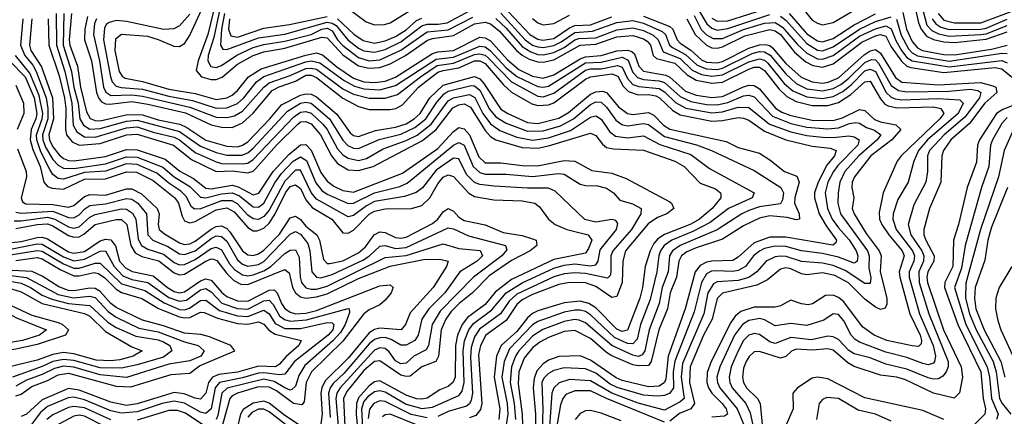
# Model space of a CAD drawing. Header units: inches. Extents: x 501365 to 657855, y 482276 to 547543.
# Tile 913 of 957: x 640524 to 644259, y 486782 to 488286. Entities that reach past the tile are written whole.
import ezdxf

# ---------------------------------------------------------------- set-up
doc = ezdxf.new("R2010")
doc.units = ezdxf.units.IN
doc.header["$MEASUREMENT"] = 0
doc.layers.add('A6448', color=7, linetype='Continuous')

msp = doc.modelspace()

# ---------------------------------------------------------------- linework, layer by layer
at = {"layer": 'A6448', "color": 5}
for points, elevation in [([(641276.6, 488463.4), (641170, 488228.4), (641146.3, 488193.7), (641130, 488183.6), (641110, 488184.1), (641050.3, 488210.3), (641010, 488222.5), (640910.1, 488229.9), (640888, 488212), (640884.7, 488170), (640902, 488090), (640912.7, 488072.7), (640924.8, 488064.8), (640990, 488052.4), (641090, 488023.3), (641190, 488006.3), (641270, 487984.1), (641310, 487989.5), (641330, 487999.7), (641350, 488017.5), (641392.6, 488070), (641439.7, 488100.3), (641610, 488152.3), (641650, 488160.2), (641672.4, 488152.4), (641727.1, 488107.1), (641790, 488064.4), (641830, 488050.6), (641870, 488048.2), (641910, 488053.6), (641950, 488068.9), (642090, 488158.2), (642110, 488164.9), (642170, 488170), (642270, 488219.8), (642290, 488217.9), (642310, 488205.7), (642374.3, 488134.3), (642417.8, 488097.8), (642470, 488072.3), (642510, 488064.5), (642550, 488077.3), (642650, 488138.2), (642670, 488145.7), (642730, 488150.6), (642790, 488168.1), (642830, 488171.2), (642845.9, 488165.9), (642856.6, 488156.6), (642872.3, 488110), (642890, 488091), (642975.7, 488075.7), (642990, 488068.5), (643050, 488015.2), (643090, 487999.4), (643150, 487991.2), (643190, 487995.2), (643270, 488031.5), (643290, 488037.8), (643310, 488037.1), (643330, 488024.1), (643390.8, 487950.8), (643415.6, 487935.6), (643450, 487922.9), (643530, 487905.2), (643610, 487904), (643645.4, 487914.6), (643710, 487946.2), (643730, 487941.8), (643767.4, 487907.4), (643790, 487898.8), (643848, 487888), (643866.6, 487870), (643832.9, 487830), (643752.7, 487770), (643690.3, 487690), (643681.6, 487670), (643680.3, 487650), (643688.4, 487610), (643682, 487570), (643689.2, 487550), (643735.7, 487475.7), (643785, 487410), (643792.3, 487390), (643788.6, 487330), (643813.5, 487230), (643813.3, 487206.7), (643807.6, 487192.4), (643790, 487186.5), (643770, 487195.7), (643730, 487226.6), (643667.9, 487287.9), (643616.5, 487316.5), (643570, 487326.4), (643510, 487318.1), (643490, 487322.3), (643450, 487341.6), (643430, 487345.1), (643410, 487339.8), (643360.9, 487299.1), (643320.8, 487279.2), (643190, 487249.3), (643170, 487229.3), (643151.2, 487150), (643118.6, 487090), (643067.1, 486970), (643065.5, 486910), (643084.1, 486830), (643070.6, 486810), (643027.3, 486792.7), (642990, 486763.2)], 3680), ([(643930, 488400.8), (643965.9, 488265.9), (643984.7, 488244.7), (644010, 488232.4), (644050, 488224.4), (644170.3, 488229.7), (644190, 488232.4), (644270, 488264.7)], 3940), ([(641267.2, 488350), (641237.4, 488230), (641201.1, 488130), (641193.6, 488093.6), (641213.9, 488070), (641250, 488059.7), (641270, 488059.8), (641292.2, 488067.8), (641350, 488117.6), (641410, 488150.8), (641450, 488164), (641530, 488178.6), (641670, 488219.9), (641690, 488217), (641750, 488152.8), (641810, 488111.7), (641850, 488102.1), (641890, 488105.2), (641930, 488118.9), (641987.8, 488150), (642071.5, 488208.5), (642090, 488215.1), (642170, 488225.9), (642250, 488270.5), (642290, 488276.4), (642310.3, 488270.3), (642343.5, 488243.5), (642408.5, 488170), (642430, 488151.9), (642456.8, 488136.8), (642490, 488126.1), (642510, 488124.7), (642550, 488134.5), (642650, 488189.6), (642710, 488192.9), (642790, 488221.4), (642850, 488226.2), (642890, 488214), (642904.9, 488204.9), (642917.3, 488190), (642927.4, 488150), (642939.6, 488139.6), (643010, 488120.8), (643056.7, 488076.7), (643090, 488057.2), (643150, 488045.5), (643190, 488049.6), (643290, 488099.2), (643310, 488106), (643330, 488105.7), (643350, 488093), (643403.5, 488023.5), (643434.5, 487994.5), (643470, 487976.4), (643530, 487961.3), (643590, 487960.5), (643630, 487972.7), (643677.1, 488002.9), (643730, 488051), (643750, 488052.6), (643790, 487986.1), (643806.5, 487966.5), (643819, 487959), (643851.4, 487951.4), (643990, 487956.4), (644018.1, 487950), (644029.3, 487930), (644014.2, 487910), (643868.2, 487770), (643853.1, 487750), (643799.4, 487630), (643784.5, 487555.5), (643786.1, 487530), (643794.3, 487510), (643820.6, 487470), (643871.9, 487410), (643879.6, 487390), (643860.7, 487330), (643863, 487310), (643900.7, 487170), (643939.9, 487090), (643945.6, 487070), (643943.5, 487056.5), (643933.1, 487046.9), (643910, 487048.6), (643813.2, 487070), (643765.7, 487090), (643721.5, 487121.5), (643650, 487216.3), (643630, 487233.1), (643610, 487241.5), (643580.5, 487239.5), (643531.2, 487208.8), (643514.9, 487205.1), (643490, 487208.1), (643450, 487222.1), (643410, 487200.8), (643390, 487195.6), (643310, 487196.4), (643260.1, 487179.9), (643238.3, 487161.6), (643222.3, 487137.7), (643146.6, 486990), (643131.6, 486948.4), (643131.2, 486910), (643137.5, 486890), (643149.5, 486869.5), (643189.5, 486830), (643203.8, 486810), (643209, 486790), (643197.3, 486782.7), (643150, 486778.2)], 3720), ([(641288.3, 488350), (641260.6, 488219.4), (641238.7, 488150), (641238.2, 488130), (641249.1, 488109.1), (641270, 488105), (641290, 488112.3), (641348.3, 488151.7), (641410, 488180.6), (641450, 488192.5), (641530, 488204.4), (641629.8, 488230.2), (641670, 488250.5), (641690, 488254.7), (641710, 488244.6), (641730.2, 488210.2), (641750, 488188.9), (641810, 488142.5), (641850, 488130.8), (641890, 488134.3), (641970, 488170.2), (642070, 488239.9), (642150, 488247.8), (642243.5, 488296.5)], 3740), ([(643474.4, 488354.4), (643530, 488285), (643550, 488272.9), (643570, 488267.4), (643610, 488275.8), (643756.8, 488363.2)], 3920), ([(643911.8, 488371.8), (643934.1, 488274.1), (643943.7, 488250), (643964.1, 488224.1), (643990, 488211), (644030, 488202.3), (644070, 488199.8), (644190, 488212.4), (644270, 488240.9)], 3920), ([(640662.8, 488310), (640663.6, 488190), (640695.2, 488090), (640721.5, 487970), (640726.6, 487886.6), (640740.8, 487860.8), (640770, 487842.2), (640810, 487840.9), (640930, 487876.1), (640970, 487879.8), (641030, 487859.6), (641110, 487841), (641131, 487830), (641190, 487782.1), (641270, 487746.9), (641290, 487741.3), (641370, 487739), (641390, 487742.6), (641410, 487755.7), (641563.1, 487916.9), (641590, 487935.5), (641610, 487938.4), (641630, 487931.7), (641674.6, 487890), (641690.4, 487870), (641730, 487796.3), (641750, 487774), (641770, 487760.7), (641810, 487752.7), (641839.7, 487760.3), (641903.5, 487796.5), (641990, 487827.7), (642031.5, 487848.5), (642084.9, 487890), (642150, 487979.1), (642170, 487990.5), (642230, 488002.8), (642250.8, 487990.8), (642280.8, 487930), (642310.8, 487890.8), (642346.1, 487866.1), (642410, 487840.4), (642470, 487829.7), (642530, 487838.7), (642613.6, 487866.4), (642690, 487916.2), (642710, 487921), (642730, 487908.9), (642761.7, 487861.7), (642784.5, 487844.5), (642830, 487837.9), (642890, 487845.6), (642952.6, 487812.6), (643070, 487774.9), (643141.4, 487721.4), (643310.9, 487630), (643302.5, 487610), (643212.6, 487570), (643143.4, 487516.6), (643077.5, 487482.5), (642997.4, 487450), (642968.4, 487430), (642955, 487410), (642949.1, 487390), (642941.4, 487330), (642915.6, 487224.4), (642878.7, 487130), (642865.9, 487074.1), (642850, 487056.4), (642830, 487058.5), (642781, 487081), (642690, 487166.8), (642670, 487178.8), (642650, 487184.2), (642630, 487184.9), (642590, 487176.9), (642490, 487142), (642470, 487129.3), (642382.8, 487037.2), (642361.4, 486990), (642352.6, 486930), (642372.8, 486830), (642375.9, 486790), (642369.3, 486750)], 3540), ([(640691.5, 488310), (640688.9, 488190), (640721.2, 488090), (640730.1, 488030), (640745.6, 487970), (640752.5, 487910), (640765.8, 487885.8), (640790, 487871.5), (640830, 487873.1), (640930, 487901.8), (640970, 487905.3), (641130, 487862.5), (641210, 487806), (641270, 487782.6), (641310, 487772.1), (641367.5, 487772.5), (641390, 487781.8), (641410, 487798.9), (641540.4, 487939.6), (641590, 487969.2), (641610, 487973.6), (641630, 487969.7), (641699.9, 487910), (641749.7, 487829.7), (641769.3, 487809.3), (641790, 487798.9), (641810, 487797.2), (641887.7, 487832.3), (641970, 487852.4), (642023.2, 487876.8), (642064.9, 487910), (642106.1, 487973.9), (642134.5, 488005.5), (642150, 488015.2), (642236.8, 488036.8), (642250, 488035.3), (642270, 488019.4), (642306.5, 487946.5), (642330, 487917.7), (642370, 487893.5), (642450, 487862.9), (642510, 487864.4), (642575.9, 487884.1), (642624.9, 487910), (642690, 487964.6), (642710, 487975), (642730, 487973.5), (642750, 487954.2), (642785.8, 487905.8), (642808.7, 487888.7), (642830, 487883.2), (642890, 487892.6), (642910, 487889.1), (642970, 487843.1), (643091.5, 487811.5), (643148.3, 487790), (643310, 487713.8), (643411.3, 487650), (643421.5, 487630), (643417.3, 487602.7), (643410, 487587.9), (643330, 487575.9), (643290, 487562.5), (643263.7, 487550), (643170, 487488.9), (643029.8, 487430.2), (643000.6, 487410), (642989.4, 487390), (642984.2, 487330), (642960.9, 487270), (642949.8, 487210), (642912, 487110), (642896.1, 487030), (642885.3, 487014.7), (642870, 487009.2), (642850, 487013.9), (642770, 487049.8), (642670, 487136.7), (642646.9, 487146.9), (642629.3, 487149.3), (642590, 487141), (642509.2, 487110.8), (642470, 487086.4), (642417.4, 487030), (642404.6, 487010), (642389.4, 486970), (642384.6, 486910), (642399.5, 486830), (642404.5, 486770)], 3560), ([(640721.2, 488310), (640711.6, 488210), (640714, 488190), (640743.3, 488110), (640755.3, 488030), (640777.4, 487937.4), (640791.9, 487911.9), (640810, 487903.6), (640830, 487902.9), (640933, 487927), (640990, 487924.9), (641050, 487906.4), (641131.9, 487890), (641158, 487878), (641230, 487829.9), (641310, 487806.4), (641350, 487804.4), (641370, 487810), (641390, 487823.2), (641473.6, 487910), (641516.8, 487963.2), (641590, 488000), (641610, 488005.5), (641630, 488003.9), (641650, 487993.6), (641727.6, 487927.6), (641777.3, 487857.3), (641790, 487847.3), (641810, 487843.5), (641874.1, 487865.9), (641950, 487878.5), (641990, 487891.8), (642021.2, 487910), (642043.2, 487930), (642080.4, 487990), (642130, 488037.6), (642250, 488071.2), (642270, 488061.9), (642284.6, 488044.6), (642350, 487947.2), (642376.2, 487930), (642450, 487896.9), (642490, 487892.5), (642570, 487913.4), (642605.8, 487934.2), (642690, 488003.9), (642710, 488012.5), (642734.9, 488014.9), (642750.6, 488010.6), (642795.6, 487955.6), (642830, 487930.3), (642850, 487926.6), (642910, 487934.4), (642930, 487924.1), (642966.5, 487886.5), (642990.8, 487870.8), (643203.9, 487823.9), (643250, 487802.1), (643330, 487780.6), (643370, 487755.3), (643425, 487710), (643472.3, 487692.3), (643480.7, 487670), (643464.1, 487610), (643463.9, 487590), (643480.5, 487550), (643482.2, 487530), (643470, 487527.1), (643435.7, 487535.7), (643370, 487541.7), (643330, 487533.3), (643270, 487504.4), (643190, 487453.5), (643090, 487421.2), (643054.9, 487405.1), (643034.9, 487390), (643024, 487370), (643015.8, 487310), (642991.7, 487250), (642981, 487190), (642949.3, 487110), (642919.3, 486990), (642910, 486975.1), (642870, 486973.3), (642850, 486977.2), (642770.9, 487010.9), (642750, 487023.6), (642690, 487076.8), (642630, 487107.2), (642590, 487103.2), (642530, 487080.9), (642497, 487063), (642470, 487041.2), (642438, 487002), (642417.8, 486950), (642415.2, 486904.8), (642430.5, 486790), (642431.7, 486750)], 3580), ([(641170, 488307.5), (641130, 488262.9), (641108.5, 488251.5), (641070.9, 488249.1), (640930, 488278.9), (640890, 488283.1), (640863.9, 488276.1), (640852.4, 488267.6), (640845.4, 488254.6), (640842, 488210), (640868.5, 488070), (640875.5, 488050), (640890, 488034.4), (640908.8, 488028.8), (640990, 488023.2), (641090, 487996.7), (641179.2, 487979.2), (641270, 487950.5), (641310, 487952), (641350, 487968.3), (641373.9, 487990), (641422.7, 488050), (641450, 488070.7), (641610, 488126), (641630, 488130), (641662.5, 488122.5), (641755.2, 488055.2), (641793.8, 488033.8), (641830, 488023.5), (641890, 488020.4), (641950, 488036.3), (642103.8, 488136.2), (642170, 488144.6), (642270, 488186.5), (642290, 488183.3), (642309.5, 488169.5), (642370, 488104.1), (642410, 488070.7), (642490, 488033), (642510, 488030.4), (642530, 488034.3), (642670, 488122.2), (642730, 488125.5), (642810, 488143.7), (642832.7, 488132.7), (642849.1, 488089.1), (642867.4, 488067.4), (642890, 488059.3), (642950, 488054.6), (642970, 488047.9), (643030, 487994.6), (643070, 487975.6), (643130, 487964.7), (643170, 487963.9), (643210, 487972.8), (643270, 487996.9), (643290, 488000.3), (643310, 487993.3), (643380, 487920), (643450, 487892.6), (643510, 487879.1), (643590, 487872.9), (643630, 487876.3), (643672.4, 487892.4), (643696.5, 487896.5), (643710, 487894.1), (643736.9, 487876.9), (643766.8, 487866.8), (643791.1, 487850), (643777.4, 487830), (643707.2, 487770), (643654.7, 487710), (643635.2, 487670), (643629.3, 487630), (643627.6, 487590), (643638, 487550), (643740.3, 487410), (643746.1, 487390), (643745.1, 487345.1), (643752.3, 487307.7), (643750, 487286), (643730, 487286.2), (643655.3, 487335.3), (643610, 487354.5), (643570, 487362.4), (643490, 487368.7), (643432, 487388), (643410, 487389.7), (643390, 487386.6), (643355.7, 487370), (643320.4, 487330), (643290, 487308.9), (643250, 487297.5), (643170, 487292.2), (643155.7, 487284.3), (643134.3, 487250), (643119, 487170), (643038.1, 486981.9), (643033.1, 486930), (643044.5, 486850), (643030, 486836.3), (642970, 486804.6), (642870, 486831.7), (642770, 486869.4), (642690, 486917), (642610, 486922), (642570.6, 486909.4), (642550.1, 486890), (642543.4, 486870), (642529.4, 486670)], 3660), ([(641300.6, 488310), (641290, 488250), (641286.6, 488190), (641295, 488175), (641310, 488173.1), (641430, 488217.3), (641530, 488230.9), (641690, 488277.3), (641710, 488273.6), (641724.2, 488264.2), (641769.2, 488210), (641810, 488177.9), (641830, 488167.8), (641870, 488163.1), (641910, 488173), (641970, 488202.2), (642050, 488263.4), (642070, 488269.2), (642111.1, 488268.9), (642145.2, 488274.8), (642230, 488320)], 3760), ([(641770, 488328.6), (641838.7, 488278.7), (641870, 488266.4), (641907.8, 488267.8), (641930, 488274.5), (642030, 488336.5)], 3820), ([(642350, 488311), (642441.9, 488210), (642470, 488190.3), (642490, 488183.1), (642510, 488180.8), (642550, 488188.5), (642578, 488202), (642630, 488238.3), (642697.5, 488242.5), (642790, 488275.4), (642850, 488282.7), (642890, 488273.2), (642961.1, 488241.1), (642974.3, 488230), (642989.8, 488190), (643000.5, 488180.5), (643050, 488154.4), (643093.5, 488113.5), (643130, 488099.5), (643170, 488098), (643190, 488102.8), (643302.2, 488157.8), (643330, 488165.1), (643350, 488164), (643371.4, 488151.4), (643430, 488081), (643470, 488043.8), (643510, 488024.3), (643570, 488016.2), (643610, 488025.1), (643639.2, 488040.9), (643670, 488064.7), (643730, 488124.3), (643755.9, 488135.9), (643770, 488133.9), (643781.7, 488121.7), (643830, 488037), (643857.4, 488017.4), (643890, 488013), (644050, 488014.6), (644130, 488022.5), (644158.3, 488018.3), (644170.6, 488010), (644165.7, 487990), (644110, 487916.1), (644031.1, 487850), (643975.7, 487790), (643967.9, 487770), (643968.3, 487710), (643961.7, 487670), (643916.2, 487583.8), (643895.1, 487510), (643905.2, 487470), (643946.7, 487410), (643954, 487390), (643952.6, 487370), (643935, 487330), (643935.7, 487290), (643972.8, 487170), (644046, 486990), (644045.8, 486970), (644038.1, 486950), (644026.3, 486933.7), (644010, 486923.5), (643990, 486922.3), (643970, 486927.7), (643890, 486960.9), (643810, 486979), (643750, 487003.1), (643690, 487019.3), (643670, 487031.6), (643630, 487072.6), (643610, 487083.4), (643590, 487085.6), (643528, 487072), (643450, 487080.3), (643390, 487057.6), (643370, 487064.4), (643330, 487091.6), (643310, 487096.1), (643290.3, 487089.7), (643270, 487069.5), (643250, 487029.9), (643223.4, 486970), (643214.9, 486930), (643217.9, 486910), (643227.2, 486890), (643278.3, 486830), (643294.8, 486794.8), (643309.7, 486730)], 3760), ([(642358.2, 488338.2), (642459.5, 488230), (642490, 488212), (642508.6, 488208.6), (642550, 488215.6), (642610, 488255.8), (642630, 488264.1), (642690, 488267.3), (642770, 488296.7)], 3780), ([(642470, 488290.6), (642490, 488274), (642510, 488266.3), (642550, 488271.5), (642610, 488303.2)], 3820), ([(643082.4, 488302.4), (643109.3, 488249.3), (643130, 488229.1), (643155.4, 488215.4), (643190, 488215.4), (643270, 488248.5), (643350, 488272.9), (643390, 488276.1), (643418, 488258), (643473.1, 488193.1), (643510, 488159.2), (643550, 488138), (643570, 488136.3), (643610, 488150.9), (643710, 488224.1), (643770, 488252.1), (643810, 488262.4), (643830, 488251.2), (643847.5, 488207.5), (643869, 488170), (643890, 488143.1), (643910, 488130), (644050, 488107.5), (644250, 488131), (644270, 488122.4)], 3840), ([(643095.6, 488330), (643130.4, 488270.4), (643150, 488253.6), (643170, 488247), (643210, 488252.8), (643370, 488305.4)], 3860), ([(643150, 488292.3), (643170, 488280.6), (643210, 488282.1), (643370, 488332.7)], 3880), ([(643443.1, 488310), (643510, 488232.3), (643550, 488206.3), (643570, 488202.7), (643610, 488215.2), (643690, 488267.3), (643770, 488308.7)], 3880), ([(643874.1, 488314.1), (643888.4, 488250), (643910, 488203.3), (643930, 488179.9), (643949.4, 488169.4), (644030, 488154.6), (644070, 488152.7), (644210, 488174.9), (644269.5, 488189.5)], 3880), ([(644008.5, 488310), (644030, 488284.8), (644070, 488274.2), (644170, 488274.4), (644330, 488334.3)], 3980), ([(640536.1, 488290), (640527.1, 488190), (640544.1, 488150), (640574, 488114), (640587, 488090), (640624.4, 487990), (640631.4, 487950), (640631.4, 487910), (640610.6, 487850), (640611.6, 487830), (640622.4, 487802.4), (640650, 487756.3), (640670, 487734), (640690, 487722.7), (640730, 487722.2), (640850, 487739.9), (640930, 487766.7), (640970, 487765.1), (641067.1, 487727.1), (641110.1, 487690.1), (641170, 487653.1), (641210, 487613.2), (641230, 487610.8), (641290, 487626), (641330, 487629.4), (641357.6, 487617.6), (641410, 487576), (641430, 487574.9), (641450, 487589.8), (641492, 487668), (641517.2, 487702.8), (641562, 487750), (641590, 487765.8), (641612.3, 487752.3), (641647.9, 487667.9), (641670, 487638.3), (641690, 487624.3), (641770, 487588.9), (641790, 487590.9), (641870, 487629.7), (641965.9, 487654.1), (641994.3, 487665.7), (642170, 487810.1), (642190, 487820.1), (642210.4, 487810.4), (642244.3, 487730), (642270, 487706.2), (642290, 487700.7), (642370, 487700.5), (642470, 487691.3), (642570, 487703.4), (642590, 487700.4), (642650, 487662.2), (642670, 487657.4), (642716.4, 487656.4), (642750, 487647.7), (642776.8, 487630), (642801.4, 487601.4), (642848.4, 487588.4), (642882.3, 487570), (642880.6, 487550), (642844.4, 487490), (642774.7, 487410), (642767, 487390), (642767.1, 487330), (642763.7, 487316.3), (642754.5, 487305.5), (642670, 487323.1), (642630, 487326.1), (642590, 487321.7), (642550, 487310.3), (642410, 487245), (642380.9, 487219.1), (642347.6, 487170), (642267.9, 487112.1), (642250, 487083.3), (642237.4, 487042.6), (642234.5, 487005.5), (642242.3, 486870), (642237.1, 486842.9), (642230.7, 486829.3), (642219.7, 486820.3), (642150, 486799.6), (642110, 486781.6)], 3460), ([(640570.2, 488290.2), (640562, 488190), (640567.1, 488170), (640607.3, 488107.3), (640648.3, 487990), (640652.9, 487910), (640634.7, 487850), (640637.2, 487830), (640650, 487804.4), (640673.8, 487773.8), (640690, 487759.8), (640710, 487751.8), (640730.5, 487750.5), (640850, 487767.5), (640930, 487793.9), (640970, 487793.1), (641076.7, 487756.7), (641132.3, 487712.3), (641183.3, 487683.3), (641230, 487647.7), (641250, 487645.2), (641330, 487658), (641352.6, 487652.6), (641410, 487622.1), (641431.7, 487628.3), (641486, 487710), (641545.1, 487774.9), (641590, 487811.9), (641610, 487812.4), (641630, 487791.3), (641666.5, 487706.5), (641690, 487673.9), (641715.3, 487655.3), (641750, 487638.5), (641790, 487631.9), (641976.2, 487703.8), (642110, 487798), (642170, 487862.7), (642190, 487877.7), (642210, 487872.6), (642230, 487850.1), (642265.5, 487765.5), (642290, 487743.2), (642350, 487743.9), (642430, 487733.2), (642488.4, 487731.6), (642590, 487752.6), (642629.8, 487749.8), (642694.3, 487714.3), (642770, 487703.9), (642824.3, 487684.3), (642990, 487595.2), (642997.3, 487590), (643005.8, 487570), (642979, 487550), (642944.2, 487535.8), (642907.9, 487512.1), (642822.5, 487410), (642811.6, 487370), (642809.2, 487290), (642790, 487236.7), (642770, 487232.2), (642710, 487274.7), (642670, 487288.3), (642610, 487289.4), (642570, 487281.8), (642470, 487243.9), (642430, 487223.8), (642410, 487206.5), (642370, 487145.4), (642292, 487090), (642271.9, 487050), (642264.9, 487015.1), (642277.4, 486830), (642272.2, 486807.8), (642254.9, 486785.1), (642230, 486775.6)], 3480), ([(640631.9, 488290), (640634.6, 488190), (640673.5, 488073.5), (640694.2, 487990), (640698.7, 487950), (640698.2, 487870), (640702.4, 487850), (640723.1, 487823.1), (640750, 487810.4), (640830, 487817.3), (640930, 487849.3), (640970, 487851.9), (641107.3, 487810), (641175.8, 487755.8), (641270, 487710.4), (641330, 487712.5), (641390, 487705.5), (641410, 487712.2), (641419.3, 487720.7), (641498.3, 487810), (641579.8, 487890), (641590, 487898.6), (641610, 487900.6), (641630, 487891.7), (641664.7, 487850), (641706.5, 487770), (641730, 487740.4), (641770, 487716.9), (641810, 487714), (641865.2, 487730), (642052.5, 487827.5), (642104.1, 487870), (642167.9, 487952.1), (642190, 487963.3), (642210, 487966.8), (642234.4, 487954.4), (642290, 487866.5), (642310, 487843.2), (642330.4, 487830.4), (642430, 487801.1), (642490, 487799.4), (642530, 487807.2), (642690, 487855.7), (642710, 487847.5), (642734.6, 487814.6), (642750, 487802.1), (642776.4, 487796.4), (642890, 487791.7), (643009.5, 487750), (643044.9, 487730), (643106.1, 487666.1), (643164.2, 487644.2), (643182.8, 487630), (643183.5, 487623.5), (643184.1, 487610), (643151.1, 487570), (643102.5, 487530), (643069.6, 487510.4), (642970, 487471.8), (642945, 487455), (642930, 487437.6), (642915.9, 487410), (642896.4, 487350), (642886.8, 487270), (642877, 487230), (642830, 487108.2), (642810, 487103.8), (642790, 487111.9), (642710, 487193.3), (642683.5, 487210), (642650, 487219.2), (642590, 487212.2), (642490, 487181.6), (642470, 487172.3), (642450, 487155.3), (642410, 487104.1), (642350.3, 487050), (642333.2, 487010), (642324.3, 486930), (642345.8, 486810), (642341.6, 486770)], 3520), ([(640781.8, 488298.2), (640771.5, 488250), (640770.4, 488210), (640796.2, 488130), (640816, 488010), (640823.1, 487990), (640835.2, 487975.2), (640850, 487967.2), (640865.6, 487965.6), (640950, 487976.1), (641010, 487966.4), (641153, 487933), (641250, 487888), (641290, 487878.6), (641330, 487877.6), (641370, 487894.7), (641410, 487931.5), (641482.5, 488017.5), (641508.5, 488031.5), (641570, 488052.6), (641610, 488075.3), (641630, 488075.5), (641650, 488067.6), (641750, 487989.1), (641810, 487957), (641850, 487945.6), (641930, 487945.8), (641951.7, 487950), (641976.6, 487963.4), (642037, 488030), (642110, 488087), (642130, 488094.2), (642190, 488103.2), (642250, 488129.9), (642270, 488130), (642290, 488120.4), (642359.6, 488039.6), (642390, 488011.7), (642467.4, 487967.4), (642490, 487960.3), (642530, 487962.8), (642550, 487970.8), (642670, 488061), (642689.1, 488070), (642770, 488081.1), (642792.7, 488072.7), (642813.9, 488033.9), (642833.7, 488013.7), (642870, 488001.8), (642910, 488002), (642937.1, 487997), (642951.2, 487990), (643001.6, 487941.5), (643030, 487925.2), (643150, 487901.5), (643190, 487903.4), (643250, 487914.9), (643270, 487913), (643290, 487904.9), (643350, 487864), (643430, 487830.8), (643530, 487806), (643599.1, 487799.1), (643620.9, 487790), (643614.9, 487770), (643585.8, 487734.2), (643552.7, 487670), (643539.5, 487630), (643539, 487610), (643556.9, 487550), (643583.8, 487503.8), (643623.2, 487450), (643620.2, 487439.8), (643608.6, 487431.4), (643430, 487461.2), (643370, 487460.8), (643310, 487440.5), (643250, 487385.1), (643230, 487372.9), (643150, 487370.1), (643130, 487366.2), (643106, 487354), (643086.9, 487330), (643048.8, 487190), (642984.1, 487010), (642975.6, 486924.4), (642970, 486910), (642950, 486896.1), (642910, 486893.9), (642810, 486917.1), (642787.4, 486927.4), (642690, 486994.2), (642650, 487010.6), (642570, 487009.3), (642530, 486995.4), (642510, 486981.1), (642486.3, 486953.7), (642475.2, 486924.8), (642472.6, 486890), (642481.4, 486790), (642481, 486730)], 3620), ([(640815.7, 488290), (640807.9, 488272.1), (640803.8, 488230), (640827, 488130), (640842.6, 488030), (640850.8, 488010.8), (640870, 487998.3), (640950, 488001.1), (640990, 487995.7), (641170, 487953.9), (641270, 487916.5), (641310, 487914.8), (641338.6, 487921.4), (641370, 487938.8), (641449.9, 488030.1), (641470, 488046.3), (641550, 488074), (641610, 488100.9), (641630, 488102.9), (641650, 488098.5), (641750, 488024.4), (641790, 488003.7), (641850, 487989), (641910, 487988.2), (641957.8, 488002.2), (642044.9, 488070), (642107.8, 488112.2), (642170, 488120.9), (642250, 488154.3), (642270, 488157.2), (642290, 488151.7), (642301.9, 488141.9), (642390.4, 488050.4), (642490, 487996.3), (642510, 487993.7), (642550, 488008.1), (642670, 488095.2), (642690, 488100), (642730, 488099.9), (642792.1, 488112.1), (642810, 488105.7), (642830, 488063.7), (642850, 488040.8), (642872.4, 488032.4), (642950, 488025), (642970, 488013.1), (643011.8, 487971.8), (643050.6, 487950.6), (643150, 487933.5), (643190, 487936.7), (643250, 487954.5), (643290, 487953.7), (643368.2, 487890), (643450, 487860.6), (643510, 487847.6), (643570, 487841.1), (643610, 487839.9), (643670, 487846), (643690, 487842.4), (643708.6, 487830), (643703.6, 487810), (643627.4, 487732.6), (643611.1, 487710), (643590, 487670), (643579.1, 487630), (643588.6, 487570), (643606.4, 487530), (643630, 487496.3), (643670.9, 487450.9), (643696.8, 487410), (643703.3, 487390), (643700.8, 487370), (643695.3, 487364.7), (643690, 487362.3), (643630, 487385.4), (643570, 487399.7), (643490, 487409.4), (643430, 487426.3), (643390, 487427.4), (643350, 487417.9), (643330, 487408.2), (643307.9, 487390), (643276.9, 487350), (643250, 487334.5), (643229.3, 487330.7), (643166, 487334), (643148.2, 487331.8), (643130, 487322.7), (643110.7, 487289.3), (643082.4, 487177.6), (643008.9, 486991.1), (643002.9, 486950), (643004.5, 486890), (642990.9, 486870), (642970, 486861), (642941.9, 486858.1), (642890, 486861.9), (642790.9, 486890.9), (642764.1, 486904.1), (642710, 486945.8), (642670, 486961.9), (642590, 486966.3), (642550, 486955.8), (642530, 486943.7), (642512.9, 486927.1), (642504.8, 486910), (642508.9, 486808.9), (642505, 486695)], 3640), ([(641320.3, 488290), (641316.7, 488250), (641325.2, 488225.2), (641350, 488220.6), (641450, 488254.2), (641547.5, 488267.5), (641690, 488299)], 3780), ([(641730, 488289.6), (641791.9, 488231.9), (641827.3, 488207.3), (641870, 488197.9), (641910, 488205.7), (641950, 488222.4), (641990, 488247.9), (642030, 488282.8), (642050, 488292.3)], 3780), ([(642330.6, 488290.6), (642370, 488254.6), (642430, 488185.2), (642463.8, 488163.8), (642490, 488154.7), (642510, 488153.1), (642550, 488161.5), (642590, 488180.7), (642630, 488210.2), (642645.3, 488214.7), (642710, 488217.9), (642790, 488248.4), (642850, 488255), (642890, 488244.8), (642927.5, 488227.5), (642946.3, 488210), (642964.8, 488164.8), (643030, 488138.6), (643075.2, 488095.2), (643110, 488078.2), (643150, 488072.2), (643190, 488076.7), (643290, 488127), (643330, 488137.8), (643350, 488132.2), (643361.6, 488121.6), (643424.4, 488044.4), (643456.5, 488016.5), (643510, 487994), (643570, 487987.3), (643610, 487995.1), (643646.3, 488013.7), (643680.1, 488039.9), (643730, 488092), (643750, 488098.7), (643770.1, 488090.1), (643810.5, 488010.5), (643830, 487991.9), (643845.5, 487985.5), (643870, 487982), (644007.3, 487987.3), (644090, 487982.3), (644102.7, 487970), (644084.4, 487930), (643967.2, 487830), (643933.5, 487790), (643916.4, 487750), (643893.9, 487670), (643855.8, 487604.2), (643837.8, 487550), (643836.5, 487530), (643849.2, 487490), (643911.3, 487410), (643919, 487390), (643916.6, 487370), (643898.5, 487330), (643898.2, 487310), (643937.2, 487170), (643989.9, 487050), (643998.8, 487010), (643994.8, 486990), (643990, 486983.9), (643970, 486977.7), (643950, 486981.9), (643890, 487004.4), (643810, 487024.8), (643710, 487063.2), (643693.2, 487073.2), (643678.4, 487090), (643650, 487143.4), (643630, 487167.6), (643610, 487171.1), (643574, 487146), (643510, 487126.8), (643450, 487133.3), (643390, 487125.4), (643350, 487148), (643332.3, 487152.3), (643290, 487145.3), (643266.6, 487130), (643236.2, 487090), (643179.5, 486970), (643169, 486930), (643171.4, 486910), (643180.5, 486890), (643245.8, 486810), (643270.7, 486750)], 3740), ([(642890, 488300), (642990, 488260.2), (643001.9, 488250), (643018.2, 488210), (643030, 488196.8), (643070, 488170.4), (643110, 488133.9), (643130, 488125.3), (643170, 488122.7), (643190, 488128.1), (643290, 488178.7), (643330, 488190.4), (643352.1, 488192.1), (643370, 488187.8), (643380.2, 488180.2), (643430, 488120.7), (643488.3, 488068.3), (643530, 488050), (643570, 488045.6), (643591.1, 488048.9), (643630, 488066.4), (643727.4, 488152.6), (643750, 488168.4), (643770, 488172.9), (643790, 488159.5), (643846.9, 488066.9), (643870, 488048.8), (644010, 488039.5), (644168.6, 488048.6), (644215.9, 488035.9), (644226.7, 488030), (644231.4, 488010), (644184.7, 487970), (644127, 487893), (644056.5, 487830), (644028.2, 487790), (644021.7, 487770), (644018.3, 487670), (643975.2, 487570), (643954.4, 487490), (643954.3, 487470), (643961.6, 487450), (643992.6, 487390), (643992, 487370), (643969.5, 487330), (643965.4, 487310), (643967.6, 487290), (644028.8, 487110), (644095.1, 486970), (644100.3, 486930), (644089.4, 486870.6), (644069.6, 486850.4), (643990, 486869.1), (643881.9, 486921.9), (643850, 486930.6), (643790, 486937.9), (643690, 486970.7), (643665.2, 486985.2), (643610, 487032.4), (643590, 487038.2), (643530, 487033.1), (643470, 487036.5), (643451.6, 487028.4), (643430, 487009), (643410, 487002.7), (643330, 487027.6), (643310, 487026.1), (643291.3, 487008.7), (643280.4, 486990), (643270, 486964.8), (643265.7, 486930), (643270, 486910), (643281.2, 486890), (643323.2, 486850), (643333.6, 486830), (643344.6, 486710)], 3780), ([(643054.9, 488290), (643086.6, 488230), (643130, 488189.8), (643150, 488179.9), (643170, 488178.5), (643190, 488183.8), (643275.4, 488224.6), (643370, 488248.7), (643390, 488244.2), (643409.6, 488229.6), (643463.6, 488163.6), (643506.5, 488126.5), (643532.5, 488112.5), (643570, 488105.8), (643610, 488118.5), (643718.5, 488201.5), (643770, 488225.6), (643790, 488230.3), (643810, 488223.5), (643830, 488183.6), (643868.9, 488128.9), (643889.9, 488109.9), (643904.4, 488104.4), (644030, 488086.1), (644224.9, 488104.9), (644250, 488100), (644290, 488067)], 3820), ([(643410, 488299.9), (643430, 488284.4), (643510, 488196), (643550, 488170.9), (643570, 488168.6), (643610, 488183.7), (643710, 488250.7), (643770, 488280), (643830, 488297.2)], 3860), ([(643850, 488288.1), (643868.2, 488228.2), (643896.2, 488176.2), (643910, 488161), (643929.6, 488149.6), (644050, 488129.4), (644250, 488159.1), (644270, 488158.4)], 3860), ([(643985.6, 488290), (643999.6, 488270), (644018.2, 488258.2), (644050, 488249.4), (644170, 488250.7), (644190, 488254.4), (644270, 488288.4)], 3960), ([(640486.2, 488130), (640544.5, 488070), (640578.7, 487990), (640589.7, 487930), (640586, 487910), (640568.4, 487870), (640563.4, 487830), (640574, 487794), (640601.9, 487730), (640615.9, 487670), (640630, 487654), (640647, 487647), (640690, 487643.3), (640770, 487680.8), (640850, 487682.2), (640930, 487709.6), (640967.8, 487707.8), (641030, 487676.8), (641112.5, 487610), (641127.1, 487590), (641140.5, 487540.5), (641150, 487523.9), (641170, 487515.8), (641190, 487520.2), (641270, 487565.3), (641310, 487572.3), (641337.4, 487557.4), (641390, 487497.9), (641410, 487485.6), (641425.4, 487485.4), (641450, 487495.8), (641470, 487513.9), (641492.6, 487547.4), (641532.7, 487630), (641550, 487653.4), (641570, 487660.5), (641590, 487646.2), (641610, 487603.1), (641633.3, 487573.3), (641708.2, 487530), (641750, 487478.4), (641770, 487476.2), (641790, 487487.7), (641850, 487548.5), (641870, 487559.7), (641910, 487568.6), (642010, 487570.1), (642050, 487581.7), (642080.6, 487610), (642110, 487663.7), (642130, 487688.8), (642150, 487698.2), (642170, 487691.6), (642228, 487628.1), (642250, 487616), (642322.8, 487602.8), (642430, 487599.4), (642478.9, 487590), (642495.8, 487575.8), (642530.7, 487530), (642555, 487510), (642599.5, 487490), (642680.1, 487470), (642694.6, 487450), (642682, 487418), (642670, 487400.8), (642550, 487376.8), (642390, 487300.6), (642327.6, 487252.4), (642290, 487206), (642223.4, 487156.6), (642202.9, 487130), (642185, 487090), (642177.7, 487050), (642175.9, 486930), (642169.1, 486910.9), (642150, 486894.9), (642117.6, 486882.4), (642070, 486850.4), (642050, 486847.1), (642030, 486848.1), (641990, 486861.4), (641890, 486916.1), (641870, 486912.7), (641850, 486898), (641810, 486852.5), (641801.8, 486830), (641800.8, 486790), (641808.6, 486710)], 3420), ([(641832.2, 486610), (641822.5, 486810), (641830, 486836.6), (641850, 486861), (641870, 486875.4), (641890, 486880.1), (641910, 486874.2), (641990, 486828.3), (642050, 486811.9), (642090, 486815.9), (642190, 486860.6), (642202.5, 486877.5), (642209.7, 486910), (642206.5, 487030), (642211.3, 487068.6), (642228.1, 487110), (642245.6, 487134.4), (642314.7, 487185.3), (642369.8, 487250.2), (642430, 487288.4), (642550, 487343.7), (642590, 487355), (642630, 487360.5), (642690, 487352), (642710, 487356.8), (642718.6, 487370), (642726.6, 487413.4), (642788.3, 487490), (642793.4, 487513.4), (642785, 487525), (642770, 487528.4), (642710, 487518.6), (642668.1, 487528.1), (642555.7, 487635.7), (642530, 487647.4), (642450, 487646.8), (642324.7, 487655.3), (642270, 487661.4), (642250, 487668.8), (642219.6, 487699.5), (642190, 487759.1), (642170, 487761.4), (642104.4, 487715.6), (642051.9, 487648.1), (642028.6, 487631.4), (641984.1, 487615.9), (641870, 487596.2), (641839.4, 487580.6), (641790, 487544), (641770, 487538.7), (641650, 487605.4), (641630, 487631.1), (641590, 487715.1), (641570, 487715.3), (641530, 487673.8), (641470, 487563.7), (641450, 487539.2), (641430, 487528.3), (641410, 487530.5), (641390, 487544.3), (641350, 487587.2), (641330, 487599.1), (641290, 487599), (641210, 487569.1), (641187.3, 487567.3), (641175.8, 487575.8), (641155.3, 487615.3), (641136.1, 487636.1), (641090, 487666.7), (641044.7, 487704.7), (640970, 487737.3), (640930, 487739.1), (640850, 487711.5), (640770, 487706.2), (640690, 487681.3), (640670, 487684.3), (640650, 487699.2), (640638.5, 487718.5), (640604.5, 487784.5), (640588.8, 487830), (640588.1, 487850), (640609.4, 487910), (640611.5, 487930), (640598.5, 487998.5), (640563.2, 488083.2), (640508.7, 488150)], 3440), ([(640510, 488038.2), (640539.2, 487970), (640539.6, 487930), (640514.3, 487870)], 3380), ([(644365.1, 487990), (644253.9, 487946.1), (644230, 487930.8), (644165, 487830), (644157.9, 487810), (644153.7, 487746.3), (644117.9, 487650), (644085.9, 487510), (644066.6, 487450), (644064.1, 487350), (644033.1, 487290), (644031.8, 487270), (644082.9, 487130), (644169.9, 486950), (644179, 486850), (644187.5, 486810), (644184.8, 486790), (644110, 486714.7)], 3820), ([(644270, 487914.7), (644250, 487892.1), (644214.7, 487830), (644206.9, 487810), (644200, 487730), (644172.1, 487650), (644110.8, 487429.2), (644096.2, 487343.8), (644070, 487270), (644112.8, 487130), (644194.7, 486970), (644203.6, 486930), (644210.6, 486850), (644235.7, 486790), (644229.8, 486770)], 3840), ([(644294.6, 487870), (644258.1, 487790), (644237.3, 487690), (644168.9, 487490), (644113.3, 487286.7), (644111.9, 487230), (644126.6, 487170), (644152, 487110), (644216.7, 486990), (644228.8, 486950), (644241.2, 486850), (644251.1, 486830), (644283.5, 486790)], 3860), ([(640516, 487796), (640549.2, 487710), (640549.7, 487690), (640529.5, 487610), (640535.2, 487595.2), (640547.2, 487587.2), (640650, 487585.5), (640710, 487575.2), (640730, 487580.9), (640770, 487615.6), (640790, 487622.8), (640850, 487620.9), (640930, 487644.9), (640950, 487645.3), (640986.2, 487626.2), (641045.6, 487570), (641053.5, 487550), (641049.4, 487510), (641053.6, 487490), (641073.4, 487473.4), (641130, 487440.4), (641150, 487433.6), (641170, 487436.1), (641190, 487445.9), (641250, 487492.1), (641270, 487502.3), (641290, 487504.4), (641310, 487494.7), (641322, 487482), (641370, 487408.9), (641390, 487394.4), (641410, 487391.2), (641430, 487398), (641450, 487412.3), (641510, 487473.3), (641550, 487535.3), (641570, 487541.2), (641590, 487527.8), (641610, 487502.8), (641651.4, 487470), (641661.6, 487450), (641676.1, 487376.1), (641690, 487361.8), (641700.9, 487360.9), (641750, 487371.9), (641810, 487401.8), (641835.5, 487424.5), (641869.2, 487470.8), (641890, 487481.3), (641910, 487479.7), (641950, 487460.1), (641970, 487457.2), (641990, 487461.5), (642090, 487512.8), (642110.5, 487530), (642130, 487557), (642150, 487569.7), (642170, 487559.9), (642190, 487537.4), (642210, 487524), (642290, 487508.4), (642358.8, 487478.8), (642430, 487467.2), (642470, 487455.4), (642482.9, 487450), (642486, 487430), (642460.5, 487410), (642390, 487372.7), (642305.6, 487314.4), (642242, 487250), (642190.8, 487209.2), (642161.2, 487178.8), (642140.3, 487150), (642122.5, 487110), (642112.4, 487010), (642102.9, 486990), (642050, 486969.3), (642005.3, 486934.7), (641990, 486933.1), (641970, 486938.4), (641890, 486992.3), (641870, 486989.2), (641830, 486955.2), (641764.7, 486875.3), (641753.2, 486850), (641760.2, 486690)], 3380), ([(644270.7, 487650), (644210, 487499.1), (644196.2, 487450), (644185.8, 487374.2), (644148.8, 487270), (644145.5, 487230), (644150.9, 487190), (644182.9, 487110), (644246, 486990), (644260.8, 486930)], 3880), ([(640510, 487556.3), (640530, 487552.8), (640650, 487559.6), (640710, 487536.5), (640730, 487534.7), (640750, 487546.5), (640770.8, 487569.2), (640790, 487582.1), (640850, 487587.4), (640930, 487608.5), (640950, 487605.2), (640972.5, 487590), (641005.3, 487550), (641009.8, 487470), (641029.5, 487449.5), (641086.2, 487426.2), (641130, 487398.7), (641150, 487395.6), (641190, 487410), (641250, 487456.9), (641270, 487465.9), (641290, 487463.5), (641310, 487445.7), (641350, 487375.3), (641370, 487358.4), (641390, 487351.3), (641430, 487357.6), (641450.7, 487369.3), (641550, 487473), (641570, 487483.2), (641590, 487472.4), (641617.2, 487437.2), (641625.1, 487410), (641632.6, 487330), (641649.6, 487309.6), (641667.1, 487307.1), (641710, 487319.3), (641825.8, 487374.2), (641851.8, 487390), (641890, 487426.9), (641910, 487429.4), (641950, 487418.9), (641990, 487422.7), (642150, 487497), (642170, 487492.6), (642226.4, 487466.4), (642367.4, 487430), (642372.7, 487412.7), (642352.6, 487390), (642245.6, 487310), (642119, 487181), (642088.5, 487130), (642075.2, 487050), (642066.3, 487033.7), (642019.4, 487010), (641990, 486984), (641970, 486981), (641950, 486992), (641925.8, 487025.8), (641910, 487039), (641890, 487041.3), (641870, 487032.9), (641739.3, 486890), (641727.6, 486870), (641724.1, 486850), (641733, 486730)], 3360), ([(640503.9, 487523.9), (640530, 487523.3), (640630, 487536.7), (640658.2, 487530), (640710, 487500.4), (640730, 487495.2), (640750, 487500), (640790, 487537.6), (640810, 487547.2), (640910, 487568.7), (640930, 487567.5), (640952.4, 487552.4), (640965.4, 487530), (640973.6, 487453.6), (640986.3, 487430), (641010, 487415.6), (641070, 487396.9), (641110, 487365.2), (641130, 487356.8), (641150, 487357.5), (641190, 487376.1), (641250, 487418.8), (641270, 487424), (641290, 487413.2), (641320.5, 487360.5), (641338.9, 487338.9), (641370, 487318.4), (641390, 487315.1), (641410, 487318), (641450, 487333.5), (641477.1, 487350), (641530, 487399.5), (641550, 487412.3), (641570, 487413.6), (641585, 487385.1), (641587.9, 487310), (641593, 487290), (641609.6, 487269.6), (641630, 487264.1), (641650, 487264.7), (641690, 487276.1), (641910, 487384), (641990, 487391.7), (642130, 487435.5), (642190, 487418.6), (642271.3, 487411.3), (642279.9, 487390), (642259.2, 487370), (642194.2, 487330), (642136.7, 487250), (642076.4, 487190), (642050, 487150), (642035.3, 487090), (642023.7, 487070), (641990, 487051.1), (641970, 487051.1), (641933.2, 487073.2), (641910, 487080.2), (641890, 487079.5), (641870, 487072.7), (641850, 487057.3), (641754.5, 486945.5), (641713.3, 486906.7), (641702, 486890), (641696.3, 486870), (641702.3, 486777.7)], 3340), ([(640510, 487493.9), (640590, 487509.5), (640630, 487511.4), (640650, 487504.9), (640710, 487467.5), (640730, 487461.6), (640750, 487463.1), (640767.6, 487472.4), (640810.4, 487509.6), (640890, 487528.6), (640910, 487528.1), (640930.8, 487510), (640945.7, 487430), (640962.4, 487402.4), (640987.6, 487387.6), (641051.8, 487371.8), (641110, 487325.7), (641130, 487318.7), (641150, 487321.3), (641230, 487370.4), (641250, 487378.9), (641257.8, 487377.8), (641272.5, 487372.5), (641310, 487323.5), (641336.7, 487296.7), (641363.3, 487283.2), (641390, 487281.6), (641530, 487339.1), (641545.9, 487325.9), (641559.7, 487270), (641570, 487250.4), (641590, 487235.2), (641610, 487230), (641650, 487234.7), (641690, 487246.7), (641810, 487305.1), (641930, 487351.2), (642056.5, 487376.5), (642118.3, 487378.3), (642150.1, 487370), (642143.4, 487350), (642092.4, 487270), (642005.8, 487174.2), (641987.8, 487130), (641971.9, 487110), (641890, 487116.1), (641870, 487111.3), (641850, 487099), (641770, 487002.5), (641683, 486917), (641670.2, 486890), (641667.2, 486870), (641671.6, 486790), (641667.1, 486752.9)], 3320), ([(640470, 487438.9), (640530, 487444.6), (640590, 487460.4), (640610, 487461.3), (640630, 487455), (640710, 487405.7), (640730, 487400.2), (640770, 487407.4), (640830, 487447), (640850, 487453.5), (640870, 487451.5), (640888, 487428), (640903.3, 487370), (640925.1, 487345.1), (640951.4, 487331.4), (641030, 487314.3), (641084.8, 487270), (641110, 487255.7), (641130, 487250.7), (641150, 487253.6), (641210, 487295.6), (641230, 487303.3), (641250, 487298.8), (641291.1, 487251.1), (641310, 487236.1), (641350, 487220.2), (641390, 487218.3), (641470, 487260.2), (641490, 487262), (641501.2, 487250), (641517, 487210), (641530, 487190.6), (641550, 487176.3), (641570, 487170.5), (641610, 487172.7), (641650, 487183), (641890, 487276.2), (641930, 487280.3), (641941.1, 487270), (641934, 487250), (641910, 487222), (641890, 487204.9), (641850, 487185.9), (641829.2, 487170.8), (641750, 487066.9), (641631.3, 486950), (641610.6, 486910), (641603.3, 486836.7), (641594.5, 486825.5), (641563.1, 486830), (641498, 486878), (641470, 486892.7), (641430, 486893.3), (641350.7, 486869.4), (641330, 486859.7), (641320.8, 486850), (641288.3, 486731.6)], 3280), ([(640490, 487416.4), (640590, 487436), (640610, 487434.9), (640690, 487387.3), (640730, 487371.8), (640770, 487378.2), (640830, 487408.1), (640850, 487409.1), (640882.5, 487350), (640915.1, 487315.1), (640950, 487300.3), (641010, 487289), (641090, 487232.6), (641130, 487218), (641157, 487223), (641210, 487261.5), (641230, 487266.5), (641250, 487254.6), (641291.5, 487211.5), (641350, 487190.6), (641390, 487187.9), (641450, 487220.4), (641470, 487222.4), (641485.5, 487205.5), (641510, 487163.5), (641528.7, 487148.7), (641550, 487142.8), (641612.7, 487147.3), (641770, 487191.1), (641773.7, 487190), (641775.8, 487175.8), (641758.9, 487130), (641740.9, 487099.1), (641712.3, 487067.7), (641605.3, 486974.7), (641583.1, 486936.9), (641570, 486895.8), (641557.1, 486882.9), (641550, 486880.9), (641530.1, 486889.9), (641490, 486913.5), (641450, 486922.4), (641311, 486889), (641291, 486869), (641275.4, 486784.6), (641269.9, 486770.1)], 3260), ([(640490, 487393.9), (640590, 487411), (640610, 487407.7), (640690, 487359.8), (640730, 487344.3), (640750, 487343.8), (640810, 487362.6), (640830, 487362.4), (640910, 487283.8), (640999, 487259), (641071.8, 487211.8), (641130, 487187.4), (641150, 487186.2), (641168, 487192), (641210, 487221.5), (641230, 487221.9), (641282.8, 487182.8), (641350, 487162.6), (641390, 487160.1), (641450, 487184.8), (641470, 487170.4), (641493.3, 487133.3), (641530, 487115.4), (641590, 487115.3), (641690, 487137.5), (641710, 487136.7), (641716.3, 487130), (641712.1, 487110), (641694.5, 487090), (641566.3, 486990), (641530, 486941.1), (641510, 486938.6), (641450, 486947.3), (641430, 486946.1), (641370, 486928.1), (641282.8, 486910), (641265.6, 486890), (641250.1, 486809.9), (641230, 486792), (641210, 486796.9), (641150, 486831.2), (641110, 486838.8), (641064.7, 486830), (640970, 486798.3), (640910, 486793.4), (640870, 486803), (640770, 486844.2), (640730, 486854.5), (640707.8, 486852.2), (640630, 486818.5), (640603.2, 486796.8), (640567.5, 486750)], 3240), ([(640000.1, 487390), (640012.9, 487370), (640090, 487307.6), (640110, 487301.4), (640190, 487304.5), (640270, 487277.5), (640327.2, 487267.2), (640370, 487247.8), (640430.8, 487230), (640570, 487165.8), (640670, 487137.3), (640686.3, 487130), (640708.8, 487110), (640697.8, 487090), (640590, 487054.6), (640510, 487035.9), (640470, 487030.7), (640295.5, 487044.5), (640270, 487039.3), (640250, 487016.7), (640227.6, 486970), (640150, 486885.2), (640043, 486837), (640000, 486832.5)], 3080), ([(640510, 487372.7), (640590, 487384.5), (640610, 487378.7), (640678.2, 487338.2), (640730, 487315.3), (640750, 487314.4), (640807.3, 487327.3), (640823.6, 487323.6), (640847.3, 487307.3), (640890, 487263.8), (640910, 487251.6), (640988.2, 487228.2), (641051.1, 487191.1), (641130, 487159), (641150, 487154.9), (641170, 487157.2), (641210, 487176.5), (641224.4, 487175.6), (641274.5, 487154.5), (641350, 487134), (641390, 487131.1), (641430, 487139.7), (641450, 487131), (641468.9, 487108.9), (641493.2, 487093.2), (641592.5, 487070), (641583.6, 487050), (641533.2, 487006.8), (641510, 486979.4), (641494.1, 486970), (641430, 486971.4), (641350, 486949.2), (641279.9, 486940.1), (641255.4, 486930), (641240.3, 486910), (641229.8, 486870), (641210, 486846.7), (641190, 486850.2), (641147.6, 486867.6), (641110, 486871.8), (640970, 486829.4), (640930, 486822.6), (640870, 486835.8), (640750, 486880.6), (640710, 486887), (640610, 486844.2), (640550, 486789.7), (640530, 486780.7)], 3220), ([(640000, 487344.8), (640070, 487289.6), (640102.5, 487282.5), (640190, 487284.5), (640308.1, 487248.1), (640422.1, 487202.1), (640514.2, 487154.1), (640626.3, 487110), (640599.8, 487090), (640535.4, 487070), (640490, 487061.3), (640450, 487060.4), (640270, 487073.5), (640250, 487063.2), (640237.4, 487050), (640210, 486988), (640150, 486920.5), (640130, 486904.5), (640030, 486863.8), (640000, 486860.2)], 3060), ([(640510, 486859.9), (640530, 486866.2), (640570, 486895.1), (640630, 486917.6), (640670, 486938.6), (640710, 486946.1), (640890, 486896), (640946.3, 486893.7), (641099.3, 486940.7), (641170, 486945.5), (641206.9, 486973.1), (641339.8, 487030), (641325.4, 487050), (641243.9, 487083.9), (641211.6, 487091.6), (641150, 487097), (641070, 487125.4), (640990, 487146.2), (640890, 487194.9), (640870, 487210.2), (640830, 487254.9), (640810, 487266.9), (640790, 487267.9), (640730, 487257.2), (640710, 487259), (640672.4, 487272.4), (640610, 487312.9), (640571.3, 487331.3), (640470, 487336.6)], 3180), ([(644288.1, 487350), (644239.5, 487270), (644226.8, 487230), (644225.9, 487190), (644235.1, 487144.9), (644246.5, 487110), (644297.4, 486997.4)], 3920), ([(640407.9, 487307.9), (640530, 487286.3), (640565.4, 487270), (640610, 487240.8), (640645.8, 487225.8), (640710, 487209.4), (640790, 487202.5), (640859.1, 487139.1), (640890, 487119.2), (640965.4, 487085.4), (641050, 487071.6), (641070, 487063.8), (641093.4, 487050), (641100.8, 487030), (641070, 487006.7), (640970, 486976.8), (640910, 486964.1), (640830, 486965.9), (640730, 486993.7), (640690, 486997), (640650, 486989.4), (640610, 486970.4), (640497.3, 486930)], 3140), ([(640430, 487324), (640550, 487308.8), (640670, 487243.8), (640728.3, 487231.7), (640790, 487237.8), (640810, 487232.1), (640859.8, 487179.8), (640890, 487157.5), (640976.7, 487116.7), (641050, 487102.2), (641150, 487063.7), (641201.3, 487050), (641223.9, 487030), (641211.5, 487010), (641170, 486992.1), (641090, 486980.1), (640930, 486929.4), (640830, 486939.1), (640730, 486968.8), (640690, 486972), (640656.6, 486963.4), (640610, 486940.3), (640550, 486918.9), (640510, 486896.2)], 3160), ([(640456.8, 487276.8), (640530, 487254.2), (640610, 487210), (640770, 487172.2), (640790, 487161.7), (640850, 487104), (640950, 487045.9), (640989.2, 487030), (640954.2, 487010), (640904, 486996), (640870, 486992), (640814.7, 486994.7), (640730, 487019.4), (640690, 487023.7), (640650, 487016.9), (640590, 486994.6), (640470, 486965.9)], 3120), ([(644030.3, 486770), (643950, 486804.2), (643730, 486852.4), (643590, 486923.6), (643550, 486930.3), (643530, 486926.2), (643474.3, 486890), (643457.1, 486870), (643458.4, 486810), (643431.5, 486750)], 3820), ([(642970, 486760.1), (642750, 486849.1), (642690, 486879), (642630, 486879), (642595.8, 486864.2), (642584.1, 486850), (642575.1, 486824.9), (642559.4, 486730)], 3680), ([(643830, 486762.8), (643770.2, 486790.2), (643704.8, 486804.8), (643630, 486849.2), (643586.4, 486853.6), (643570, 486845.8), (643556.8, 486830), (643547.2, 486770)], 3840), ([(640870, 486768.4), (640770, 486813.7), (640730, 486819.5), (640710, 486814.8), (640650, 486787), (640627.5, 486770)], 3260), ([(641630, 486719.4), (641530, 486785.1), (641471.2, 486831.2), (641450, 486838.7), (641410, 486831.4), (641371.9, 486808.1), (641362.1, 486790), (641348.5, 486730)], 3320), ([(641599, 486699), (641470, 486798.7), (641450, 486808.3), (641430, 486808.4), (641404.3, 486795.7), (641390, 486778.2)], 3340), ([(642070, 486775.9), (642008.7, 486788.7), (641910, 486838.2), (641890, 486840.1), (641867.7, 486830), (641851.7, 486808.3), (641846.2, 486773.8)], 3460), ([(640850, 486742.5), (640770, 486782.9), (640750, 486785.7), (640730, 486782.3), (640656.7, 486743.3)], 3280), ([(641230, 486742.2), (641153.2, 486793.2), (641123.5, 486803.5), (641090, 486804.2), (640970, 486766.7)], 3260), ([(642030, 486750.1), (641930, 486789.4), (641910, 486787), (641900.3, 486779.8)], 3480), ([(642805.2, 486765.2), (642730, 486794.3), (642690, 486804.4), (642670, 486802.3), (642650, 486793.1), (642631.7, 486770)], 3720)]:
    msp.add_lwpolyline(points, dxfattribs=dict(at, elevation=elevation))

doc.saveas('drawing.dxf')
